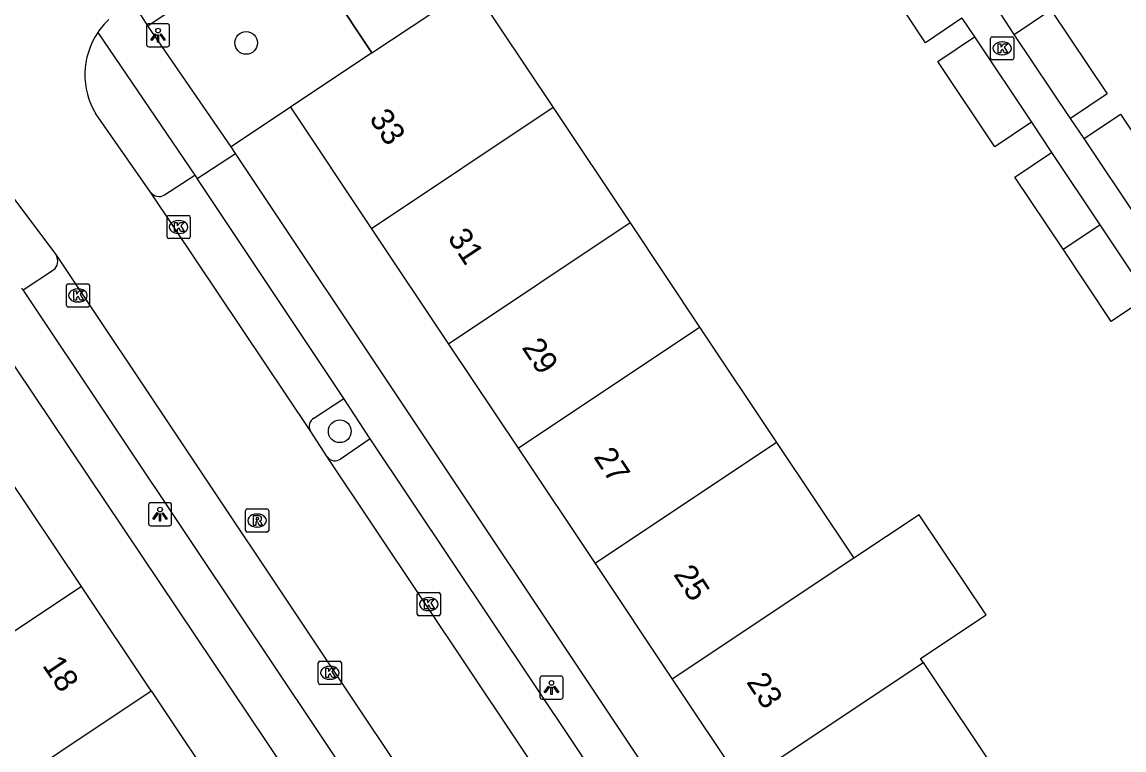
# Model space of a CAD drawing. Extents: x 158352 to 159489, y 383828 to 384597.
# Drawn here: x 158834.96 to 158882.5, y 384380.71 to 384412.12 of the extents above; entities that cross this region are included whole.
import ezdxf

# ---------------------------------------------------------------- set-up
doc = ezdxf.new("R2010")
doc.units = 0
for name, color, linetype in [('IMGEO_Boom', 7, 'Continuous'), ('IMGEO_Groenvoorziening', 7, 'Continuous'), ('IMGEO_Kolk', 7, 'Continuous'), ('IMGEO_Lichtpunt', 7, 'Continuous'), ('IMGEO_Muur', 7, 'Continuous'), ('IMGEO_Pand', 7, 'Continuous'), ('IMGEO_Pand_nummerreeks', 7, 'Continuous'), ('IMGEO_Parkeervlak_open', 7, 'Continuous'), ('IMGEO_Rijbaan_lokaal_open', 7, 'Continuous'), ('IMGEO_Rioolput', 7, 'Continuous'), ('IMGEO_Voetpad_gesloten', 7, 'Continuous'), ('IMGEO_Voetpad_open', 7, 'Continuous')]:
    doc.layers.add(name, color=color, linetype=linetype)

msp = doc.modelspace()

# ---------------------------------------------------------------- linework, layer by layer
at = {"layer": 'IMGEO_Boom'}
for centre in [(158844.629, 384411.221), (158848.664, 384394.463)]:
    msp.add_circle(centre, 0.489, dxfattribs=at)
at = {"layer": 'IMGEO_Groenvoorziening'}
msp.add_lwpolyline([(158846.537, 384408.445), (158843.976, 384406.736)], dxfattribs=at)
at = {"layer": 'IMGEO_Kolk'}
for p, q in [((158876.745, 384410.562), (158876.745, 384411.414)), ((158876.82, 384411.488), (158877.672, 384411.488)), ((158877.233, 384411.268), (158877.258, 384411.268)), ((158877.746, 384411.414), (158877.746, 384410.562)), ((158877.256, 384410.708), (158877.231, 384410.708)), ((158877.672, 384410.488), (158876.82, 384410.488)), ((158841.214, 384402.852), (158841.214, 384403.704)), ((158841.289, 384403.778), (158842.141, 384403.778)), ((158841.702, 384403.558), (158841.727, 384403.558)), ((158842.215, 384403.704), (158842.215, 384402.852)), ((158841.725, 384402.998), (158841.7, 384402.998)), ((158842.141, 384402.778), (158841.289, 384402.778)), ((158836.871, 384399.9), (158836.871, 384400.752)), ((158836.946, 384400.826), (158837.798, 384400.826)), ((158837.359, 384400.606), (158837.384, 384400.606)), ((158837.872, 384400.752), (158837.872, 384399.9)), ((158837.798, 384399.826), (158836.946, 384399.826)), ((158837.382, 384400.046), (158837.357, 384400.046)), ((158852.008, 384386.581), (158852.008, 384387.433)), ((158852.083, 384387.507), (158852.935, 384387.507)), ((158852.496, 384387.287), (158852.521, 384387.287)), ((158853.009, 384387.433), (158853.009, 384386.581)), ((158852.935, 384386.507), (158852.083, 384386.507)), ((158852.519, 384386.727), (158852.494, 384386.727)), ((158847.739, 384383.619), (158847.739, 384384.471)), ((158847.814, 384384.545), (158848.666, 384384.545)), ((158848.74, 384384.471), (158848.74, 384383.619)), ((158848.227, 384384.325), (158848.252, 384384.325)), ((158848.666, 384383.545), (158847.814, 384383.545)), ((158848.25, 384383.765), (158848.225, 384383.765))]:
    msp.add_line(p, q, dxfattribs=at)
for points in [[(158876.745, 384410.562), (158876.745, 384411.414)], [(158876.82, 384411.488), (158877.672, 384411.488)], [(158877.066, 384411.188), (158877.189, 384411.188), (158877.189, 384411.037), (158877.319, 384411.188), (158877.483, 384411.188), (158877.337, 384411.037), (158877.49, 384410.788), (158877.338, 384410.788), (158877.253, 384410.952), (158877.189, 384410.885), (158877.189, 384410.788), (158877.066, 384410.788), (158877.066, 384411.188)], [(158877.746, 384411.414), (158877.746, 384410.562)], [(158877.672, 384410.488), (158876.82, 384410.488)], [(158841.214, 384402.852), (158841.214, 384403.704)], [(158841.289, 384403.778), (158842.141, 384403.778)], [(158841.535, 384403.478), (158841.658, 384403.478), (158841.658, 384403.327), (158841.788, 384403.478), (158841.952, 384403.478), (158841.806, 384403.327), (158841.959, 384403.078), (158841.807, 384403.078), (158841.722, 384403.242), (158841.658, 384403.175), (158841.658, 384403.078), (158841.535, 384403.078), (158841.535, 384403.478)], [(158842.215, 384403.704), (158842.215, 384402.852)], [(158842.141, 384402.778), (158841.289, 384402.778)], [(158836.871, 384399.9), (158836.871, 384400.752)], [(158836.946, 384400.826), (158837.798, 384400.826)], [(158837.872, 384400.752), (158837.872, 384399.9)], [(158837.192, 384400.526), (158837.315, 384400.526), (158837.315, 384400.375), (158837.445, 384400.526), (158837.609, 384400.526), (158837.463, 384400.375), (158837.616, 384400.126), (158837.464, 384400.126), (158837.379, 384400.29), (158837.315, 384400.223), (158837.315, 384400.126), (158837.192, 384400.126), (158837.192, 384400.526)], [(158837.798, 384399.826), (158836.946, 384399.826)], [(158852.008, 384386.581), (158852.008, 384387.433)], [(158852.083, 384387.507), (158852.935, 384387.507)], [(158853.009, 384387.433), (158853.009, 384386.581)], [(158852.329, 384387.207), (158852.452, 384387.207), (158852.452, 384387.056), (158852.582, 384387.207), (158852.746, 384387.207), (158852.6, 384387.056), (158852.753, 384386.807), (158852.601, 384386.807), (158852.516, 384386.971), (158852.452, 384386.904), (158852.452, 384386.807), (158852.329, 384386.807), (158852.329, 384387.207)], [(158852.935, 384386.507), (158852.083, 384386.507)], [(158847.739, 384383.619), (158847.739, 384384.471)], [(158847.814, 384384.545), (158848.666, 384384.545)], [(158848.74, 384384.471), (158848.74, 384383.619)], [(158848.06, 384384.245), (158848.183, 384384.245), (158848.183, 384384.094), (158848.313, 384384.245), (158848.477, 384384.245), (158848.331, 384384.094), (158848.484, 384383.845), (158848.332, 384383.845), (158848.247, 384384.009), (158848.183, 384383.942), (158848.183, 384383.845), (158848.06, 384383.845), (158848.06, 384384.245)], [(158848.666, 384383.545), (158847.814, 384383.545)]]:
    msp.add_lwpolyline(points, dxfattribs=at)
for centre, start, end in [((158876.822, 384411.412), 91.552, 178.448), ((158876.822, 384411.412), 91.552, 178.448), ((158877.67, 384411.412), 1.552, 88.448), ((158877.67, 384411.412), 1.552, 88.448), ((158876.822, 384410.564), 181.552, 268.448), ((158876.822, 384410.564), 181.552, 268.448), ((158877.67, 384410.564), 271.552, 358.448), ((158877.67, 384410.564), 271.552, 358.448), ((158841.291, 384403.702), 91.552, 178.448), ((158841.291, 384403.702), 91.552, 178.448), ((158842.139, 384403.702), 1.552, 88.448), ((158842.139, 384403.702), 1.552, 88.448), ((158841.291, 384402.854), 181.552, 268.448), ((158841.291, 384402.854), 181.552, 268.448), ((158842.139, 384402.854), 271.552, 358.448), ((158842.139, 384402.854), 271.552, 358.448), ((158836.948, 384400.75), 91.552, 178.448), ((158836.948, 384400.75), 91.552, 178.448), ((158837.796, 384400.75), 1.552, 88.448), ((158837.796, 384400.75), 1.552, 88.448), ((158836.948, 384399.902), 181.552, 268.448), ((158836.948, 384399.902), 181.552, 268.448), ((158837.796, 384399.902), 271.552, 358.448), ((158837.796, 384399.902), 271.552, 358.448), ((158852.085, 384387.431), 91.552, 178.448), ((158852.085, 384387.431), 91.552, 178.448), ((158852.933, 384387.431), 1.552, 88.448), ((158852.933, 384387.431), 1.552, 88.448), ((158852.085, 384386.583), 181.552, 268.448), ((158852.085, 384386.583), 181.552, 268.448), ((158852.933, 384386.583), 271.552, 358.448), ((158852.933, 384386.583), 271.552, 358.448), ((158847.816, 384384.469), 91.552, 178.448), ((158847.816, 384384.469), 91.552, 178.448), ((158848.664, 384384.469), 1.552, 88.448), ((158848.664, 384384.469), 1.552, 88.448), ((158847.816, 384383.621), 181.552, 268.448), ((158847.816, 384383.621), 181.552, 268.448), ((158848.664, 384383.621), 271.552, 358.448), ((158848.664, 384383.621), 271.552, 358.448)]:
    msp.add_arc(centre, 0.0765, start, end, dxfattribs=at)
for centre, major_axis, ratio, start_param, end_param in [((158877.232, 384410.988), (-0.387, 0.002), 0.722429, 4.712389, 7.853982), ((158877.257, 384410.988), (-0.39, 0.002), 0.717154, 1.570796, 4.712389), ((158841.701, 384403.278), (-0.387, 0.002), 0.722429, 4.712389, 7.853982), ((158841.726, 384403.278), (-0.39, 0.002), 0.717154, 1.570796, 4.712389), ((158837.358, 384400.326), (-0.387, 0.002), 0.722429, 4.712389, 7.853982), ((158837.383, 384400.326), (-0.39, 0.002), 0.717154, 1.570796, 4.712389), ((158852.495, 384387.007), (-0.387, 0.002), 0.722429, 4.712389, 7.853982), ((158852.52, 384387.007), (-0.39, 0.002), 0.717154, 1.570796, 4.712389), ((158848.226, 384384.045), (-0.387, 0.002), 0.722429, 4.712389, 7.853982), ((158848.251, 384384.045), (-0.39, 0.002), 0.717154, 1.570796, 4.712389)]:
    msp.add_ellipse(centre, major_axis=major_axis, ratio=ratio, start_param=start_param, end_param=end_param, dxfattribs=at)
at = {"layer": 'IMGEO_Lichtpunt'}
for p, q in [((158841.232, 384412.05), (158840.424, 384412.05)), ((158841.232, 384412.05), (158840.424, 384412.05)), ((158840.33, 384411.955), (158840.33, 384411.148)), ((158840.33, 384411.955), (158840.33, 384411.148)), ((158841.326, 384411.148), (158841.326, 384411.955)), ((158841.326, 384411.148), (158841.326, 384411.955)), ((158840.424, 384411.054), (158841.232, 384411.054)), ((158840.424, 384411.054), (158841.232, 384411.054)), ((158840.416, 384391.29), (158840.416, 384390.483)), ((158840.416, 384391.29), (158840.416, 384390.483)), ((158841.318, 384391.385), (158840.51, 384391.385)), ((158841.318, 384391.385), (158840.51, 384391.385)), ((158841.412, 384390.483), (158841.412, 384391.29)), ((158841.412, 384390.483), (158841.412, 384391.29)), ((158840.51, 384390.389), (158841.318, 384390.389)), ((158840.51, 384390.389), (158841.318, 384390.389)), ((158857.303, 384383.808), (158857.303, 384383.001)), ((158857.303, 384383.808), (158857.303, 384383.001)), ((158858.205, 384383.903), (158857.397, 384383.903)), ((158858.205, 384383.903), (158857.397, 384383.903)), ((158858.299, 384383.001), (158858.299, 384383.808)), ((158858.299, 384383.001), (158858.299, 384383.808)), ((158857.397, 384382.907), (158858.205, 384382.907)), ((158857.397, 384382.907), (158858.205, 384382.907))]:
    msp.add_line(p, q, dxfattribs=at)
for points in [[(158840.704, 384411.619), (158840.743, 384411.591), (158840.555, 384411.329), (158840.517, 384411.356), (158840.704, 384411.619)], [(158840.806, 384411.571), (158840.853, 384411.571), (158840.853, 384411.249), (158840.806, 384411.249), (158840.806, 384411.571)], [(158840.916, 384411.591), (158840.954, 384411.618), (158841.141, 384411.356), (158841.102, 384411.328), (158840.916, 384411.591)], [(158840.79, 384390.954), (158840.829, 384390.926), (158840.641, 384390.664), (158840.603, 384390.691), (158840.79, 384390.954)], [(158840.892, 384390.906), (158840.939, 384390.906), (158840.939, 384390.584), (158840.892, 384390.584), (158840.892, 384390.906)], [(158841.002, 384390.926), (158841.04, 384390.953), (158841.227, 384390.691), (158841.188, 384390.663), (158841.002, 384390.926)], [(158857.677, 384383.472), (158857.716, 384383.444), (158857.528, 384383.182), (158857.49, 384383.209), (158857.677, 384383.472)], [(158857.779, 384383.424), (158857.826, 384383.424), (158857.826, 384383.102), (158857.779, 384383.102), (158857.779, 384383.424)], [(158857.889, 384383.444), (158857.927, 384383.471), (158858.114, 384383.209), (158858.075, 384383.181), (158857.889, 384383.444)]]:
    msp.add_lwpolyline(points, dxfattribs=at)
for centre in [(158840.829, 384411.753), (158840.915, 384391.088), (158857.802, 384383.606)]:
    msp.add_circle(centre, 0.0994, dxfattribs=at)
for centre, start, end in [((158840.424, 384411.955), 90, 180), ((158840.424, 384411.955), 90, 180), ((158841.232, 384411.955), 0, 90), ((158841.232, 384411.955), 0, 90), ((158840.424, 384411.148), 180, 270), ((158840.424, 384411.148), 180, 270), ((158841.232, 384411.148), 270, 0), ((158841.232, 384411.148), 270, 360), ((158840.51, 384391.29), 90, 180), ((158840.51, 384391.29), 90, 180), ((158841.318, 384391.29), 0, 90), ((158841.318, 384391.29), 0, 90), ((158840.51, 384390.483), 180, 270), ((158840.51, 384390.483), 180, 270), ((158841.318, 384390.483), 270, 0), ((158841.318, 384390.483), 270, 360), ((158857.397, 384383.808), 90, 180), ((158857.397, 384383.808), 90, 180), ((158858.205, 384383.808), 0, 90), ((158858.205, 384383.808), 0, 90), ((158857.397, 384383.001), 180, 270), ((158857.397, 384383.001), 180, 270), ((158858.205, 384383.001), 270, 0), ((158858.205, 384383.001), 270, 360)]:
    msp.add_arc(centre, 0.0946, start, end, dxfattribs=at)
at = {"layer": 'IMGEO_Muur'}
msp.add_lwpolyline([(158850.051, 384410.791), (158846.541, 384416.082), (158844.174, 384414.505)], dxfattribs=at)
at = {"layer": 'IMGEO_Pand'}
for points in [[(158875.511, 384412.288), (158873.932, 384411.231), (158871.473, 384414.946), (158873.052, 384416.003)], [(158850.051, 384410.791), (158854.372, 384413.675)], [(158854.372, 384413.675), (158857.87, 384408.431)], [(158877.767, 384411.592), (158879.351, 384412.652), (158881.773, 384409.023), (158880.196, 384407.966)], [(158880.196, 384407.966), (158877.767, 384411.592)], [(158878.508, 384407.798), (158876.928, 384406.743), (158874.468, 384410.426), (158876.048, 384411.482)], [(158876.048, 384411.482), (158878.508, 384407.798)], [(158850.051, 384410.791), (158846.537, 384408.445)], [(158846.537, 384408.445), (158850.034, 384403.207)], [(158857.87, 384408.431), (158850.034, 384403.207)], [(158857.87, 384408.431), (158861.191, 384403.452)], [(158880.776, 384407.105), (158882.353, 384408.154), (158884.729, 384404.594), (158883.148, 384403.541)], [(158883.148, 384403.541), (158880.776, 384407.105)], [(158879.873, 384402.321), (158877.791, 384405.435), (158879.371, 384406.491)], [(158879.371, 384406.491), (158881.453, 384403.377)], [(158861.191, 384403.452), (158853.356, 384398.229)], [(158861.191, 384403.452), (158864.19, 384398.956)], [(158850.034, 384403.207), (158853.356, 384398.229)], [(158879.873, 384402.321), (158881.453, 384403.377)], [(158881.453, 384403.377), (158883.534, 384400.262)], [(158883.534, 384400.262), (158881.954, 384399.207), (158879.873, 384402.321)], [(158856.357, 384393.734), (158864.19, 384398.956)], [(158864.19, 384398.956), (158867.512, 384393.976)], [(158853.356, 384398.229), (158856.357, 384393.734)], [(158867.512, 384393.976), (158859.68, 384388.756)], [(158867.512, 384393.976), (158870.842, 384388.984)], [(158856.357, 384393.734), (158859.68, 384388.756)], [(158837.527, 384387.764), (158834.32, 384392.56)], [(158873.841, 384384.489), (158873.728, 384384.658), (158876.552, 384386.542), (158873.666, 384390.867), (158870.842, 384388.984)], [(158859.68, 384388.756), (158863.012, 384383.764)], [(158870.842, 384388.984), (158863.012, 384383.764)], [(158837.527, 384387.764), (158829.676, 384382.528)], [(158840.531, 384383.271), (158837.527, 384387.764)], [(158866.012, 384379.27), (158873.841, 384384.489)], [(158873.841, 384384.489), (158877.162, 384379.51)], [(158863.012, 384383.764), (158866.012, 384379.27)], [(158832.675, 384378.031), (158840.531, 384383.271)], [(158840.531, 384383.271), (158843.858, 384378.296)]]:
    msp.add_lwpolyline(points, dxfattribs=at)
at = {"layer": 'IMGEO_Parkeervlak_open'}
for points in [[(158841.102, 384404.661), (158842.414, 384405.522)], [(158835.005, 384400.562), (158836.324, 384401.432)], [(158847.555, 384395.028), (158848.836, 384395.877)], [(158849.977, 384394.136), (158848.702, 384393.268)]]:
    msp.add_lwpolyline(points, dxfattribs=at)
for centre, radius, start, end in [((158840.869, 384405.038), 0.443, 215.1222, 301.703), ((158835.999, 384401.815), 0.502, 310.3326, 27.6205), ((158847.767, 384394.668), 0.418, 120.432, 204.7015), ((158848.461, 384393.608), 0.417, 217.2003, 305.3374)]:
    msp.add_arc(centre, radius, start, end, dxfattribs=at)
at = {"layer": 'IMGEO_Rijbaan_lokaal_open'}
for points in [[(158840.507, 384404.783), (158838.144, 384408.161)], [(158833.296, 384406.233), (158836.444, 384402.048)], [(158847.387, 384394.493), (158840.507, 384404.783)], [(158836.444, 384402.048), (158852.965, 384377.279)], [(158848.129, 384393.356), (158847.387, 384394.493)], [(158864.409, 384368.998), (158848.129, 384393.356)]]:
    msp.add_lwpolyline(points, dxfattribs=at)
for centre, radius, start, end in [((158840.911, 384409.864), 3.236, 133.0288, 146.1713), ((158840.926, 384409.851), 3.255, 146.1393, 211.2776)]:
    msp.add_arc(centre, radius, start, end, dxfattribs=at)
at = {"layer": 'IMGEO_Rioolput'}
for p, q in [((158844.675, 384391.113), (158845.527, 384391.113)), ((158844.6, 384390.187), (158844.6, 384391.039)), ((158845.088, 384390.893), (158845.113, 384390.893)), ((158845.601, 384391.039), (158845.601, 384390.187)), ((158845.111, 384390.333), (158845.086, 384390.333)), ((158845.527, 384390.113), (158844.675, 384390.113))]:
    msp.add_line(p, q, dxfattribs=at)
for points in [[(158844.675, 384391.113), (158845.527, 384391.113)], [(158844.6, 384390.187), (158844.6, 384391.039)], [(158845.189, 384390.811), (158844.937, 384390.813), (158844.937, 384390.413)], [(158845.115, 384390.732), (158845.061, 384390.732), (158845.061, 384390.651)], [(158845.061, 384390.651), (158845.113, 384390.651)], [(158845.601, 384391.039), (158845.601, 384390.187)], [(158844.937, 384390.413), (158845.061, 384390.413), (158845.061, 384390.575), (158845.072, 384390.575)], [(158845.119, 384390.546), (158845.19, 384390.413), (158845.33, 384390.413), (158845.265, 384390.539)], [(158845.527, 384390.113), (158844.675, 384390.113)]]:
    msp.add_lwpolyline(points, dxfattribs=at)
for centre, radius, start, end in [((158844.677, 384391.037), 0.0765, 91.552, 178.448), ((158844.677, 384391.037), 0.0765, 91.552, 178.448), ((158845.525, 384391.037), 0.0765, 1.552, 88.448), ((158845.525, 384391.037), 0.0765, 1.552, 88.448), ((158845.097, 384390.84), 0.19, 274.7715, 282.9687), ((158845.121, 384390.636), 0.0964, 77.0061, 93.1865), ((158845.135, 384390.693), 0.0378, 276.6634, 79.6772), ((158845.188, 384390.701), 0.109, 350.3612, 89.416), ((158845.186, 384390.701), 0.112, 277.5842, 350.9817), ((158844.677, 384390.189), 0.0765, 181.552, 268.448), ((158844.677, 384390.189), 0.0765, 181.552, 268.448), ((158845.071, 384390.522), 0.0533, 26.0293, 88.6989), ((158845.17, 384390.486), 0.108, 29.5134, 73.7905), ((158845.525, 384390.189), 0.0765, 271.552, 358.448), ((158845.525, 384390.189), 0.0765, 271.552, 358.448)]:
    msp.add_arc(centre, radius, start, end, dxfattribs=at)
for centre, major_axis, ratio, start_param, end_param in [((158845.087, 384390.613), (-0.387, 0.002), 0.722429, 4.712389, 7.853982), ((158845.112, 384390.613), (-0.39, 0.002), 0.717154, 1.570796, 4.712389)]:
    msp.add_ellipse(centre, major_axis=major_axis, ratio=ratio, start_param=start_param, end_param=end_param, dxfattribs=at)
at = {"layer": 'IMGEO_Voetpad_gesloten'}
for points in [[(158840.392, 384411.96), (158839.751, 384412.954)], [(158838.223, 384411.665), (158842.414, 384405.522)], [(158843.976, 384406.736), (158840.392, 384411.96)], [(158842.517, 384405.367), (158844.163, 384406.455)], [(158844.163, 384406.455), (158843.976, 384406.736)], [(158842.414, 384405.522), (158842.517, 384405.367)]]:
    msp.add_lwpolyline(points, dxfattribs=at)
at = {"layer": 'IMGEO_Voetpad_open'}
for points in [[(158844.174, 384414.505), (158846.541, 384416.082), (158850.051, 384410.791)], [(158840.392, 384411.96), (158844.06, 384414.429), (158844.174, 384414.505)], [(158875.511, 384412.288), (158876.048, 384411.482)], [(158877.767, 384411.592), (158877.203, 384412.443)], [(158878.508, 384407.798), (158879.371, 384406.491)], [(158880.776, 384407.105), (158880.196, 384407.966)], [(158883.501, 384347.478), (158844.163, 384406.455)], [(158848.836, 384395.877), (158842.517, 384405.367)], [(158835.005, 384400.562), (158834.943, 384400.644)], [(158851.105, 384376.477), (158842.492, 384389.361), (158835.005, 384400.562)], [(158833.109, 384399.525), (158861.811, 384356.746), (158861.583, 384356.598)], [(158849.977, 384394.136), (158848.836, 384395.877)], [(158865.866, 384370.36), (158849.977, 384394.136)]]:
    msp.add_lwpolyline(points, dxfattribs=at)

# ---------------------------------------------------------------- texts
at = {"layer": 'IMGEO_Pand_nummerreeks'}
for s, rotation, p in [('33', 303.4335, (158849.91, 384407.96)), ('31', 303.4335, (158853.293, 384402.811)), ('29', 303.4335, (158856.498, 384398.079)), ('27', 303.4335, (158859.593, 384393.359)), ('25', 303.4335, (158863.038, 384388.287)), ('18', 303.9361, (158835.811, 384384.36)), ('23', 303.4319, (158866.183, 384383.647))]:
    msp.add_text(s, height=1, rotation=rotation, dxfattribs=at).set_placement(p)

doc.saveas('drawing.dxf')
